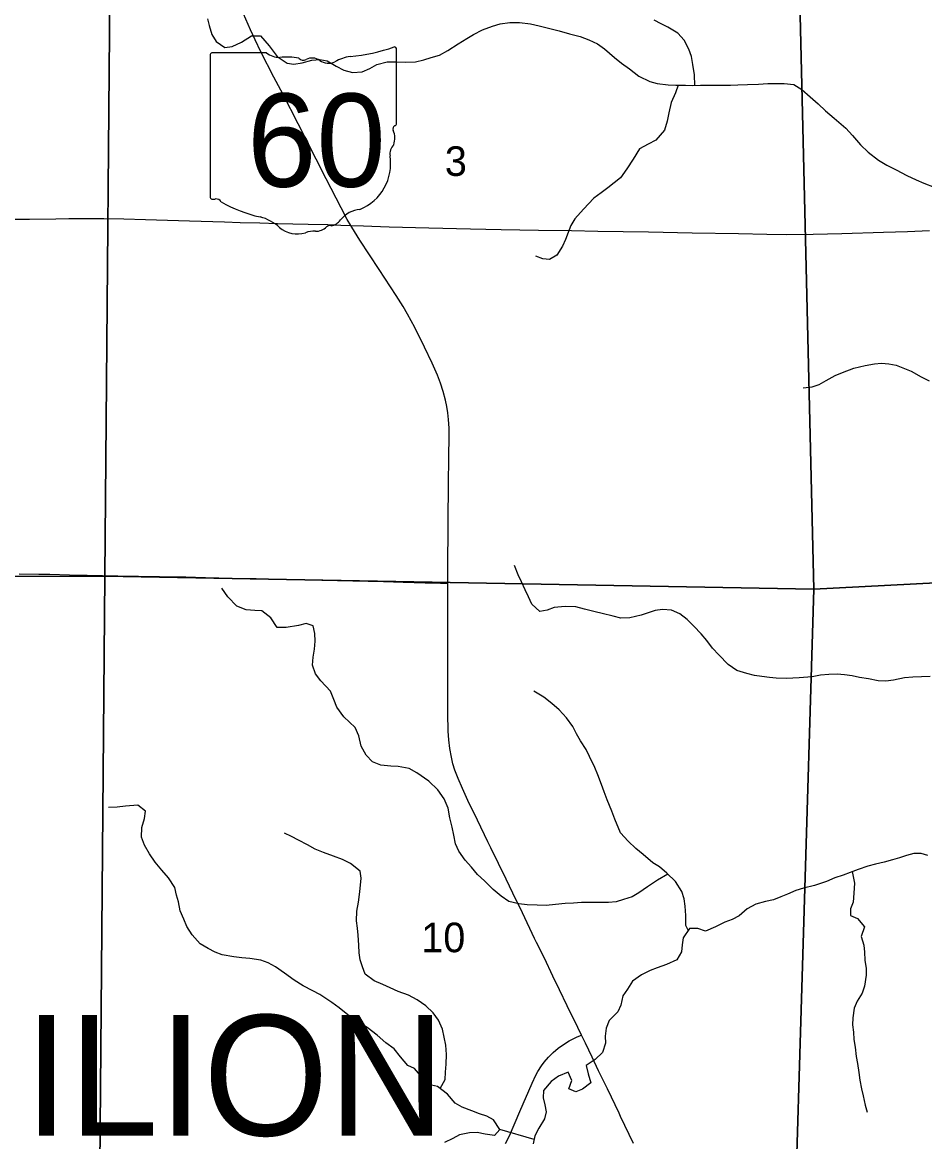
# Model space of a CAD drawing. Extents: x 1874609 to 2204689, y 815661 to 1281160.
# Drawn here: x 2029410 to 2036147, y 1015291 to 1023652 of the extents above; entities that cross this region are included whole.
import ezdxf

# ---------------------------------------------------------------- set-up
doc = ezdxf.new("R2010")
doc.units = 0
for name, color, linetype in [('GM_X_County_Road', 7, 'Continuous'), ('GM_X_Minor_River', 7, 'Continuous'), ('GM_X_Section', 7, 'Continuous'), ('GM_X_Section_Text', 7, 'Continuous'), ('GM_X_State_Location', 7, 'Continuous'), ('GM_X_State_Route', 7, 'Continuous'), ('GM_X_State_Shield', 7, 'Continuous'), ('GM_X_Township_Road', 7, 'Continuous'), ('GM_X_Township_Text', 7, 'Continuous')]:
    doc.layers.add(name, color=color, linetype=linetype)

msp = doc.modelspace()

# ---------------------------------------------------------------- linework, layer by layer
at = {"layer": 'GM_X_County_Road'}
for points in [[(2029347.5, 1022181.2), (2029462.3, 1022181.8), (2029659.2, 1022184.2), (2029757.5, 1022185.8), (2029855.8, 1022186.6), (2030019.5, 1022186.7), (2030166.7, 1022184.4), (2030330.5, 1022179.7), (2030658.4, 1022170.2), (2030920.6, 1022160.8), (2031035.4, 1022157.9), (2031182.9, 1022153.9), (2031314.1, 1022150), (2031543.6, 1022144.6), (2031691.3, 1022141), (2031788, 1022137.3), (2031861.7, 1022134.8)], [(2031861.7, 1022134.8), (2031956.3, 1022131.7), (2032020.6, 1022129.6), (2032149.6, 1022125.3), (2032444.7, 1022117.1), (2032756.1, 1022108.7), (2032985.7, 1022104.9), (2033264.6, 1022100.2), (2033510.5, 1022095.9), (2033707.3, 1022092.9), (2034084.5, 1022086.3), (2034412.4, 1022078.8), (2034756.8, 1022074.7), (2034969.9, 1022070.2), (2035117.6, 1022067.8), (2035314.5, 1022068.8), (2035527.7, 1022074), (2035839.2, 1022083.7), (2036019.4, 1022090.7), (2036183.1, 1022096.8)]]:
    msp.add_lwpolyline(points, dxfattribs=at)
at = {"layer": 'GM_X_Minor_River'}
for points in [[(2030792.1, 1023678.3), (2030805.9, 1023628.1), (2030825.7, 1023561.8), (2030857.6, 1023509.5), (2030921.6, 1023463.1), (2030977.7, 1023470.9), (2031046, 1023504.7), (2031120.4, 1023552.5), (2031188.5, 1023552.2), (2031252.4, 1023477.7), (2031312.2, 1023397.2), (2031386.2, 1023346.7), (2031436.3, 1023340.5), (2031498.5, 1023350.2), (2031572.7, 1023369.9), (2031630.9, 1023375.7), (2031687, 1023363.4), (2031753, 1023325), (2031811, 1023294.7), (2031875.1, 1023276.3), (2031947.3, 1023282), (2032003.5, 1023307.9), (2032055.7, 1023337.7), (2032134, 1023357.4), (2032200.1, 1023357.1), (2032270.3, 1023354.8), (2032346.4, 1023356.5), (2032406.6, 1023372.2), (2032462.8, 1023390.1), (2032525, 1023407.8), (2032587.3, 1023441.7), (2032663.7, 1023491.5), (2032727.9, 1023531.3), (2032778.2, 1023561.2)], [(2032778.2, 1023561.2), (2032846.4, 1023595), (2032920.7, 1023624.7), (2032976.9, 1023640.5), (2033049.1, 1023650.2), (2033121.3, 1023649.9), (2033203.4, 1023641.5), (2033269.5, 1023627.2), (2033357.6, 1023604.7), (2033417.7, 1023588.4), (2033495.8, 1023566), (2033573.9, 1023545.6), (2033640, 1023521.2), (2033704, 1023492.8), (2033758, 1023454.5), (2033831.9, 1023390), (2033883.9, 1023347.6), (2033943.9, 1023305.2), (2034013.8, 1023250.8), (2034095.9, 1023210.3), (2034149.9, 1023196), (2034232.1, 1023185.6), (2034290.2, 1023183.3), (2034360.4, 1023183), (2034414.5, 1023180.8), (2034472.6, 1023182.5), (2034532.8, 1023182.2), (2034606.9, 1023183.9), (2034697.1, 1023183.5), (2034753.3, 1023185.3), (2034825.4, 1023187), (2034905.6, 1023190.6), (2034975.8, 1023194.3), (2035032, 1023196.1), (2035098.1, 1023195.8), (2035170.2, 1023187.4), (2035230.2, 1023151.1), (2035292.2, 1023096.6), (2035352.1, 1023042.2), (2035406.1, 1022991.8), (2035472, 1022937.4), (2035557.9, 1022862.8), (2035607.8, 1022806.4), (2035667.7, 1022737.9), (2035725.6, 1022683.5), (2035801.6, 1022623), (2035865.6, 1022584.6), (2035933.6, 1022550.2), (2036013.7, 1022507.7), (2036083.7, 1022475.3), (2036141.7, 1022451), (2036217.8, 1022420.5)], [(2034432.5, 1023181.3), (2034428.8, 1023260.9), (2034417.1, 1023337.2), (2034405.3, 1023397.4), (2034387.4, 1023451.7), (2034351.6, 1023520), (2034303.7, 1023572.4), (2034229.7, 1023616.9), (2034179.6, 1023641.2), (2034127.6, 1023669.5)], [(2034306.3, 1023183.3), (2034286, 1023125.2), (2034253.7, 1023053.1), (2034237.3, 1022977), (2034225.1, 1022912.8), (2034204.8, 1022846.7), (2034140.4, 1022772.8), (2034082.1, 1022743), (2034017.8, 1022707.2), (2033971.5, 1022629.1), (2033923.1, 1022557.1), (2033876.7, 1022491.2), (2033782.2, 1022415.3), (2033732, 1022377.5), (2033677.7, 1022337.6), (2033599.2, 1022255.7), (2033534.8, 1022183.8), (2033506.6, 1022133.7), (2033484.3, 1022081.7), (2033466.1, 1022029.6), (2033443.9, 1021979.6), (2033401.6, 1021913.6), (2033347.3, 1021881.7), (2033297.2, 1021885.9), (2033243.2, 1021906.2)], [(2035240.1, 1020922.5), (2035308.3, 1020928.2), (2035358.5, 1020946), (2035412.7, 1020975.8), (2035479, 1021013.7), (2035533.2, 1021037.5), (2035619.5, 1021069.2), (2035703.8, 1021088.9), (2035772, 1021100.6), (2035826.1, 1021106.4), (2035880.2, 1021100.1), (2035934.3, 1021089.9), (2035996.3, 1021065.5), (2036046.4, 1021045.2), (2036122.4, 1021002.8), (2036180.4, 1020974.4)], [(2036188.4, 1018765.8), (2036124.3, 1018762), (2036058.1, 1018760.3), (2035996, 1018754.6), (2035913.7, 1018738.9), (2035857.6, 1018731.1), (2035801.4, 1018733.4), (2035727.3, 1018747.8), (2035661.2, 1018758.1), (2035607.1, 1018770.4), (2035549, 1018776.7), (2035492.9, 1018782.9), (2035432.8, 1018781.2), (2035368.6, 1018775.5), (2035306.4, 1018763.7), (2035210.2, 1018756.1), (2035115.9, 1018750.5), (2035039.8, 1018752.8), (2034989.7, 1018757.1), (2034931.6, 1018765.4), (2034877.5, 1018773.6), (2034819.4, 1018787.9), (2034745.3, 1018810.3), (2034681.3, 1018854.8), (2034609.4, 1018927.3), (2034563.5, 1018977.6), (2034521.6, 1019034), (2034477.7, 1019084.3), (2034423.8, 1019140.8), (2034373.9, 1019191.1), (2034319.9, 1019233.5), (2034257.8, 1019259.9), (2034189.7, 1019266.2), (2034135.6, 1019258.4), (2034083.4, 1019240.6), (2034031.2, 1019222.8), (2033944.9, 1019203.1), (2033878.8, 1019201.4), (2033820.7, 1019215.7), (2033738.6, 1019236.1), (2033686.5, 1019248.4), (2033608.4, 1019268.8), (2033542.3, 1019285.1), (2033462.2, 1019289.5), (2033379.9, 1019281.8), (2033327.7, 1019260), (2033273.6, 1019250.2), (2033213.7, 1019306.6), (2033189.8, 1019360.9), (2033163.9, 1019413.2), (2033138.1, 1019471.5), (2033112.2, 1019525.7), (2033084.4, 1019594.1)], [(2034230.2, 1017288.8), (2034152.3, 1017244.2), (2034078, 1017194.4), (2034013.7, 1017148.5), (2033963.5, 1017120.7), (2033899.3, 1017098.9), (2033845.1, 1017083.1), (2033786.9, 1017077.3), (2033672.7, 1017077.8), (2033584.5, 1017076.2), (2033526.3, 1017072.5), (2033464.2, 1017068.7), (2033392, 1017061), (2033321.8, 1017055.3), (2033253.6, 1017057.6), (2033179.5, 1017060), (2033117.4, 1017066.3), (2033043.3, 1017084.7), (2032985.3, 1017125), (2032925.3, 1017175.4), (2032861.4, 1017239.9), (2032809.5, 1017286.3), (2032763.6, 1017340.7), (2032715.6, 1017393), (2032669.8, 1017459.4), (2032643.9, 1017515.7), (2032632.1, 1017580), (2032618.3, 1017640.2), (2032602.5, 1017710.5), (2032588.7, 1017780.8), (2032558.9, 1017851.1), (2032513.1, 1017919.5), (2032445.1, 1017984), (2032355.2, 1018046.6), (2032299.2, 1018077), (2032217, 1018093.4), (2032160.9, 1018095.7), (2032086.8, 1018104), (2032024.7, 1018128.3), (2031976.8, 1018178.7), (2031940.9, 1018245.1), (2031923.2, 1018323.4), (2031895.3, 1018383.7), (2031811.4, 1018464.3), (2031757.6, 1018536.8), (2031735.7, 1018593), (2031709.9, 1018655.3), (2031638, 1018733.9), (2031600.1, 1018784.2), (2031576.3, 1018850.5), (2031580.5, 1018908.7), (2031590.8, 1018968.8), (2031597, 1019029), (2031593.2, 1019087.2), (2031581.4, 1019143.4), (2031529.3, 1019161.7), (2031473.1, 1019145.9), (2031380.9, 1019130.2), (2031312.7, 1019130.5), (2031264.9, 1019203), (2031198.9, 1019255.4), (2031146.8, 1019257.7), (2031080.7, 1019264), (2031010.6, 1019290.4), (2030944.7, 1019360.9), (2030898.9, 1019425.3)], [(2034381.9, 1016869.4), (2034363.6, 1016906.2), (2034363.9, 1016980.5), (2034360.1, 1017048.7), (2034352.3, 1017104.9), (2034334.4, 1017159.1), (2034286.6, 1017233.6), (2034222.7, 1017296.1), (2034168.7, 1017342.4), (2034116.7, 1017372.8), (2034044.8, 1017435.3), (2033990.8, 1017481.7), (2033932.9, 1017534.1), (2033877, 1017598.5), (2033833.3, 1017699), (2033811.4, 1017759.3), (2033777.6, 1017843.7), (2033753.8, 1017904), (2033734, 1017958.2), (2033706.2, 1018030.6), (2033684.3, 1018084.8), (2033644.5, 1018167.3), (2033620.7, 1018219.5), (2033576.8, 1018283.9), (2033546.9, 1018338.2), (2033521, 1018392.5), (2033473.2, 1018456.9), (2033417.3, 1018517.3), (2033363.3, 1018563.7), (2033303.3, 1018610.1), (2033229.3, 1018656.6)], [(2033231.7, 1015306.1), (2032975, 1015381.7), (2032927.2, 1015454.2), (2032877.1, 1015480.5), (2032823.1, 1015498.8), (2032765, 1015521.1), (2032695, 1015547.5), (2032643, 1015577.8), (2032585.1, 1015646.3), (2032509.1, 1015702.8), (2032443, 1015717.1), (2032399.1, 1015767.5), (2032337.2, 1015836), (2032287.2, 1015860.2), (2032233.3, 1015924.7), (2032185.4, 1015985.1), (2032123.4, 1016029.5), (2032059.5, 1016086), (2031985.5, 1016144.5), (2031917.5, 1016186.9), (2031853.5, 1016227.3), (2031775.6, 1016289.8), (2031721.6, 1016330.2), (2031631.6, 1016388.8), (2031579.6, 1016417.1), (2031507.5, 1016453.5), (2031439.5, 1016498), (2031367.6, 1016548.4), (2031299.6, 1016596.9), (2031245.6, 1016625.2), (2031191.5, 1016645.5), (2031109.4, 1016659.9), (2031049.3, 1016664.2), (2030989.1, 1016670.5), (2030901, 1016686.9), (2030848.9, 1016705.2), (2030796.9, 1016733.5), (2030738.9, 1016767.9), (2030677, 1016834.4), (2030639.2, 1016896.7), (2030615.3, 1016953), (2030589.5, 1017015.3), (2030575.7, 1017081.6), (2030561.8, 1017131.8), (2030548, 1017188), (2030500.2, 1017262.5), (2030452.3, 1017318.8), (2030402.4, 1017379.3), (2030360.5, 1017441.6), (2030322.6, 1017506), (2030300.8, 1017566.3), (2030301.1, 1017636.5), (2030321.3, 1017704.6), (2030329.6, 1017758.7), (2030271.6, 1017803.1), (2030181.4, 1017797.5), (2030119.2, 1017789.8), (2030053, 1017786)], [(2032529.1, 1015687.9), (2032567.4, 1015754.7), (2032569.6, 1015808.8), (2032573.8, 1015869), (2032576.1, 1015941.2), (2032572.3, 1016011.4), (2032560.5, 1016071.7), (2032546.7, 1016129.9), (2032516.9, 1016198.3), (2032477, 1016252.6), (2032423.1, 1016305), (2032359.1, 1016349.4), (2032293.1, 1016385.8), (2032217, 1016412.3), (2032156.9, 1016440.6), (2032100.9, 1016464.9), (2032036.9, 1016491.3), (2031970.9, 1016541.7), (2031951, 1016596), (2031933.2, 1016648.2), (2031925.4, 1016700.4), (2031923.6, 1016758.6), (2031917.8, 1016832.9), (2031912, 1016885.1), (2031906.2, 1016941.3), (2031908.4, 1017013.5), (2031920.7, 1017079.6), (2031931, 1017157.8), (2031939.4, 1017258.1), (2031933.6, 1017312.3), (2031859.6, 1017368.8), (2031801.6, 1017399.1), (2031733.5, 1017423.5), (2031659.5, 1017449.9), (2031597.4, 1017476.3), (2031539.4, 1017508.6), (2031471.4, 1017543), (2031419.3, 1017571.3), (2031367.3, 1017595.7)], [(2036171.6, 1017427.8), (2036121.5, 1017442), (2036067.4, 1017444.3), (2036011.2, 1017428.5), (2035959, 1017410.7), (2035906.9, 1017394.9), (2035844.7, 1017379.1), (2035780.4, 1017363.3), (2035722.3, 1017349.5), (2035650, 1017323.8), (2035591.8, 1017302), (2035537.6, 1017280.2), (2035477.4, 1017260.4), (2035413.2, 1017234.6), (2035324.8, 1017202.9), (2035242.6, 1017185.2), (2035186.4, 1017167.4), (2035124.2, 1017139.6), (2035074, 1017119.7), (2035017.8, 1017097.9), (2034959.6, 1017084.1), (2034887.4, 1017064.4), (2034823.1, 1017028.6), (2034762.8, 1016976.7), (2034710.5, 1016950.8), (2034654.3, 1016931), (2034586.1, 1016895.2), (2034509.8, 1016863.4), (2034453.7, 1016883.8), (2034391.6, 1016884), (2034345.2, 1016814), (2034337, 1016759.9), (2034330.8, 1016709.8), (2034296.5, 1016647.8), (2034220.2, 1016614), (2034150, 1016590.2), (2034097.8, 1016570.4), (2034033.5, 1016536.6), (2033965.2, 1016488.7), (2033928.9, 1016430.7), (2033894.7, 1016378.7), (2033878.4, 1016310.6), (2033856.1, 1016260.5), (2033791.8, 1016196.6), (2033769.5, 1016138.5), (2033761.3, 1016078.4), (2033763.1, 1016026.2), (2033742.8, 1015956.1), (2033686.5, 1015904.2), (2033620.2, 1015858.3), (2033636, 1015798.1), (2033655.8, 1015729.8), (2033593.5, 1015681.9), (2033543.3, 1015662.1), (2033491.3, 1015684.4), (2033513.5, 1015746.5), (2033485.7, 1015808.8), (2033413.4, 1015779), (2033359.2, 1015741.1), (2033300.8, 1015673.2), (2033298.6, 1015619), (2033312.4, 1015566.8), (2033322.3, 1015512.6), (2033308, 1015460.5), (2033267.7, 1015390.4), (2033237.4, 1015334.4), (2033225.2, 1015274.3)], [(2035606.8, 1017307.6), (2035623.6, 1017221.6), (2035619.3, 1017147.4), (2035613, 1017079.2), (2035594.8, 1017029.1), (2035594.6, 1016979), (2035644.7, 1016958.7), (2035698.6, 1016894.3), (2035674.3, 1016824.2), (2035692.1, 1016757.9), (2035697.9, 1016705.7), (2035701.7, 1016645.5), (2035711.5, 1016585.2), (2035711.3, 1016533.1), (2035699, 1016450.9), (2035680.8, 1016400.8), (2035642.5, 1016340.8), (2035622.2, 1016288.7), (2035611.9, 1016216.6), (2035609.7, 1016162.4), (2035615.6, 1016108.2), (2035619.4, 1016054), (2035627.2, 1015995.8), (2035637, 1015927.6), (2035646.8, 1015873.4), (2035654.6, 1015807.1), (2035664.4, 1015750.9), (2035676.2, 1015684.7), (2035688, 1015632.4), (2035703.8, 1015562.2), (2035717.7, 1015511.9)], [(2032975, 1015381.7), (2032936.7, 1015335.8), (2032864.6, 1015346.1), (2032806.5, 1015358.4), (2032748.4, 1015356.7), (2032674.2, 1015340.9), (2032624, 1015313.1), (2032561.7, 1015285.3)]]:
    msp.add_lwpolyline(points, dxfattribs=at)
at = {"layer": 'GM_X_Section'}
for points in [[(2025080.9, 1025087.9), (2029401.2, 1025034.9), (2030073.6, 1025026.3), (2030025.1, 1019515.4), (2025026.6, 1019497)], [(2030073.6, 1025026.3), (2034750.1, 1024982.1), (2035188.4, 1024961), (2035320, 1019418.4), (2030025.1, 1019515.4)], [(2040056.1, 1024941.7), (2040440.3, 1024945.1), (2040369, 1019598), (2037763.8, 1019544.9), (2035320, 1019418.4), (2035188.4, 1024961)], [(2040369, 1019598), (2040301.5, 1014301.1), (2035166.6, 1014287.5), (2035320, 1019418.4), (2037763.8, 1019544.9)], [(2030025.1, 1019515.4), (2029982.1, 1014220.7), (2024807.5, 1014199.9), (2025026.6, 1019497)], [(2035320, 1019418.4), (2035166.6, 1014287.5), (2032779.3, 1014328.5), (2029982.1, 1014220.7), (2030025.1, 1019515.4)]]:
    msp.add_lwpolyline(points, close=True, dxfattribs=at)
at = {"layer": 'GM_X_State_Route'}
for points in [[(2033235.1, 1016808.3), (2033143.6, 1016999.6), (2033072.3, 1017147.2), (2033021.8, 1017250.3), (2032907.8, 1017485.8), (2032886.2, 1017529.7), (2032808.9, 1017692.4), (2032736.7, 1017839.6), (2032695.3, 1017929), (2032663.1, 1018004.6), (2032639.8, 1018066.2), (2032625.4, 1018113.6), (2032614.1, 1018161.8), (2032603.1, 1018226.7), (2032595.3, 1018292), (2032590.4, 1018357.6), (2032587, 1018488.8), (2032586.1, 1018636.4), (2032587.1, 1018866), (2032587.2, 1019062.8), (2032587.9, 1019460.4), (2032588, 1019538.5), (2032590, 1019932.2), (2032593, 1020194.5), (2032595, 1020407.9), (2032597.6, 1020555.4), (2032596.7, 1020620.8), (2032592.9, 1020686), (2032587.5, 1020734.7), (2032579.7, 1020783), (2032569.6, 1020830.9), (2032552.9, 1020894.1), (2032532.6, 1020956.2), (2032509.2, 1021017.2), (2032469.9, 1021107.2), (2032413.5, 1021225.6), (2032340.3, 1021372.3), (2032286.1, 1021473.3), (2032253.1, 1021529.7), (2032200.3, 1021612.6), (2032075, 1021804.9), (2031931.1, 1022024.4), (2031869.5, 1022121.5), (2031861.7, 1022134.8), (2031836.4, 1022178.3), (2031790.1, 1022265.3), (2031678, 1022484.3), (2031603, 1022630.2), (2031469.1, 1022893.3), (2031357, 1023112.1), (2031288.3, 1023242.6), (2031191.6, 1023432.4), (2031148.3, 1023520.8), (2031113.8, 1023595.3), (2031061.5, 1023715.7)], [(2033865.8, 1015503.7), (2033778.1, 1015686), (2033713.2, 1015818.4), (2033664.4, 1015922.4), (2033615.6, 1016026.2), (2033585.9, 1016087.1), (2033558.1, 1016144), (2033478.2, 1016305.7), (2033421, 1016423.6), (2033371.3, 1016526.8), (2033307.8, 1016660.1), (2033249.8, 1016777.7), (2033235.1, 1016808.3)], [(2033974.4, 1015275.6), (2033877.5, 1015479.5), (2033865.8, 1015503.7)]]:
    msp.add_lwpolyline(points, dxfattribs=at)
at = {"layer": 'GM_X_State_Shield'}
for p, q in [((2030811.7, 1023406.2), (2030811.7, 1022349.5)), ((2031233.2, 1023424.3), (2030825.5, 1023424.3)), ((2032203.9, 1022897.8), (2032203.9, 1023450.5)), ((2032203.8, 1022897.9), (2032203.9, 1022897.8))]:
    msp.add_line(p, q, dxfattribs=at)
for centre, radius, start, end in [((2031708, 1024864.9), 1476.4, 275.84447, 288.90645), ((2032188.5, 1023452.8), 15.5, 351.86209, 97.738), ((2030827.7, 1023408.4), 16.1, 98.1301, 188.1301), ((2031330.2, 1023547), 156.4, 231.61951, 271.11188), ((2031382.1, 1022831.1), 561.6, 80.48669, 94.98827), ((2031509.6, 1023413.9), 45.1, 219.79206, 297.10237), ((2031575.9, 1023291.8), 93.8, 54.46668, 119.14113), ((2031896.3, 1023101.6), 297, 97.34618, 120.76885), ((2031697, 1023459.3), 112.9, 233.85621, 294.82819), ((2032200.3, 1022857.2), 24, 107.94398, 210.33697), ((2032187.4, 1022895.7), 16.6, 289.60381, 7.73413), ((2032047.7, 1022787.3), 144, 340.03296, 23.64957), ((2032259.4, 1022666.5), 104.8, 136.8065, 186.92959), ((2031790.7, 1022596.2), 369.3, 292.30889, 8.98584), ((2030827.8, 1022347.2), 16.3, 171.95839, 258.30661), ((2030830.3, 1022455.3), 124.2, 267.33899, 280.60386), ((2030855.7, 1022288.6), 44.8, 29.74838, 93.27175), ((2031421, 1023237.9), 1066.1, 240.41292, 257.1985), ((2031946.4, 1022052.9), 202.2, 94.40312, 142.57675), ((2031103.1, 1021874.8), 333.6, 47.18416, 75.83597), ((2031601.7, 1022204.2), 112.8, 268.77702, 315.54927), ((2031703.7, 1022101.9), 31.8, 65.75173, 132.64842), ((2031690.2, 1022247.1), 119.3, 282.87319, 323.27711), ((2031463.9, 1022283.3), 211.7, 230.70037, 286.29184), ((2031586.2, 1021918), 173.9, 85.69512, 111.20995)]:
    msp.add_arc(centre, radius, start, end, dxfattribs=at)
at = {"layer": 'GM_X_Township_Road'}
for points in [[(2029385.4, 1019531.5), (2029533, 1019530.5), (2029614.9, 1019529.5), (2029762.3, 1019525.5), (2029893.4, 1019522.5), (2030123, 1019518.1), (2030434.6, 1019511.8), (2030631.3, 1019508.9), (2030778.8, 1019505), (2030877.2, 1019502.4), (2031041.1, 1019498.7), (2031155.9, 1019496.3), (2031319.9, 1019493.3), (2031532.9, 1019487.7), (2031877.3, 1019479.1), (2032106.9, 1019474.6), (2032254.4, 1019469.8), (2032418.3, 1019464.9), (2032533.1, 1019462.1), (2032549.5, 1019461.6), (2032587.9, 1019460.4)], [(2033018.6, 1015276), (2033046.7, 1015335.1), (2033124.9, 1015515.8), (2033216.3, 1015726.9), (2033244.3, 1015786.5), (2033259.8, 1015815.7), (2033286.1, 1015857.7), (2033305.4, 1015884.6), (2033337.5, 1015922.6), (2033373.1, 1015957.3), (2033411.4, 1015988.8), (2033451.9, 1016017.4), (2033494.2, 1016043.2), (2033538.3, 1016065.9), (2033553.4, 1016072.7), (2033585.9, 1016087.1)]]:
    msp.add_lwpolyline(points, dxfattribs=at)

# ---------------------------------------------------------------- texts
at = {"layer": 'GM_X_Section_Text'}
for s, p in [('3', (2032564.7, 1022504.9)), ('10', (2032388.7, 1016705.7))]:
    msp.add_text(s, height=221, rotation=0.00001, dxfattribs=at).set_placement(p)
at = {"layer": 'GM_X_State_Location'}
for s in ['s', 'r']:
    msp.add_text(s, height=1, dxfattribs=at).set_placement((2031492.1, 1022807.6))
msp.add_text('60', height=1, rotation=0.00001, dxfattribs=at).set_placement((2031240.3, 1022734.9))
at = {"layer": 'GM_X_State_Shield'}
msp.add_text('60', height=696.1, dxfattribs=at).set_placement((2031088, 1022424))
at = {"layer": 'GM_X_Township_Text'}
msp.add_text('VERMILION', height=900, rotation=0.00001, dxfattribs=at).set_placement((2025945.4, 1015336.3))

doc.saveas('drawing.dxf')
